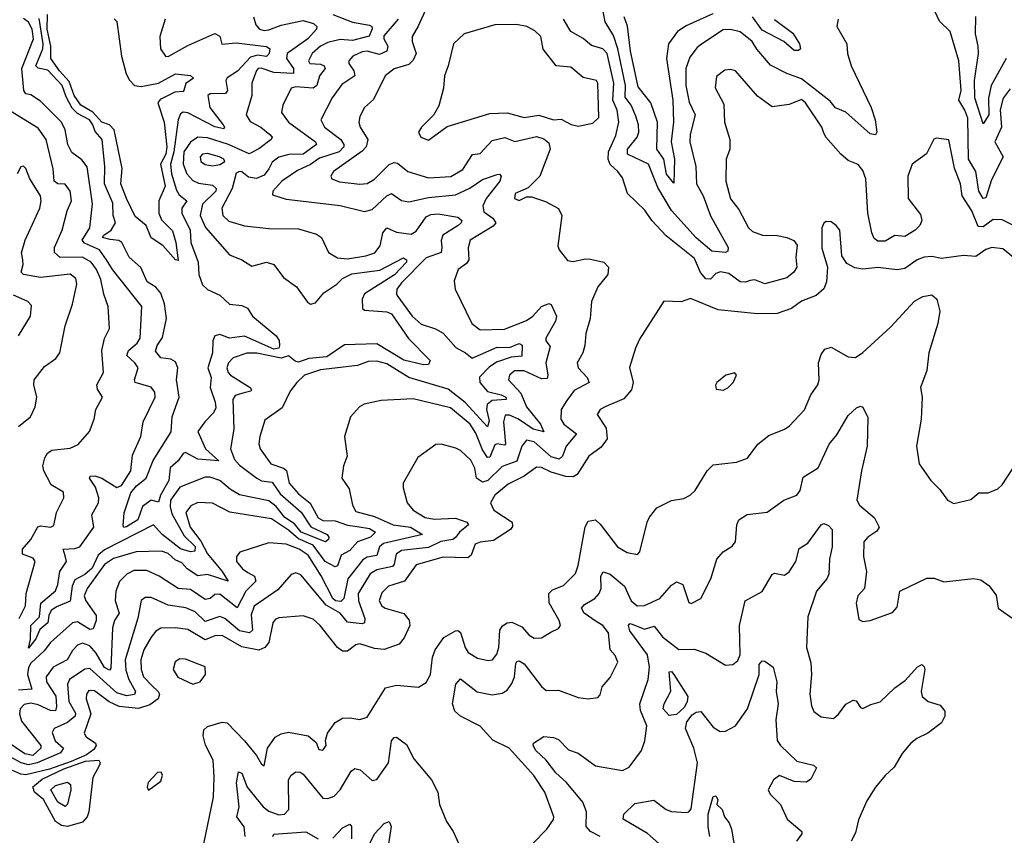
# Model space of a CAD drawing. Extents: x 1552294 to 1694791, y 811929 to 917222.
# Tile 607 of 643: x 1666570 to 1670581, y 900769 to 904093. Entities that reach past the tile are written whole.
import ezdxf

# ---------------------------------------------------------------- set-up
doc = ezdxf.new("R2010")
doc.units = 0

msp = doc.modelspace()

# ---------------------------------------------------------------- linework, layer by layer
at = {"layer": '0CON10XD'}
for points in [[(1669903.8, 904095), (1669898.8, 904065), (1669939.4, 903995), (1669941.8, 903955), (1669957.1, 903905), (1670038.6, 903735), (1670055.3, 903684.7), (1670061.2, 903635), (1670055.9, 903624.1), (1670035, 903628), (1669935.9, 903715.9), (1669893.6, 903733.6), (1669871.5, 903761.5), (1669755, 903852), (1669694.5, 903874.5), (1669628.5, 903908.5), (1669573, 903973), (1669554.2, 904004.2), (1669505, 904043.9), (1669465, 904053.9), (1669435, 904052.5), (1669346.7, 903993.3), (1669329.5, 903980.5), (1669300.1, 903939.9), (1669283.8, 903895), (1669282.9, 903825), (1669297, 903757), (1669320.8, 903705), (1669301.4, 903625), (1669300, 903595), (1669324.8, 903494.8), (1669326.8, 903425), (1669353.9, 903375), (1669384, 903294), (1669455.6, 903165), (1669455, 903150), (1669445.3, 903144.7), (1669390, 903150), (1669325, 903204.4), (1669225, 903315.3), (1669168.9, 903408.9), (1669131.1, 903505), (1669045.3, 903545), (1669045.7, 903565), (1669084.8, 903615), (1669091.9, 903635), (1669090.7, 903665), (1669080.2, 903700.2), (1669060.9, 903745), (1669036.9, 903776.9), (1669037, 903825), (1669006.1, 903975), (1668988.9, 904028.9), (1668954.6, 904084.6), (1668941.2, 904155)], [(1668228.1, 904145), (1668192.9, 904067.1), (1668168.6, 904025), (1668168.6, 904005), (1668185.3, 903955.3), (1668172, 903928), (1668155, 903910.3), (1668095, 903892.7), (1668058.5, 903865), (1668011.7, 903768.3), (1667975, 903735.8), (1667955, 903698.8), (1667951.5, 903675), (1667956.5, 903655), (1667987.6, 903605), (1667981.3, 903575), (1667965, 903557.2), (1667847.5, 903475), (1667837.8, 903455), (1667841.4, 903445), (1667872.9, 903432.9), (1667955, 903423.2), (1667985, 903425.3), (1668015, 903443.3), (1668075, 903503.5), (1668095, 903511.9), (1668108.5, 903508.5), (1668151.4, 903475), (1668235, 903449.3), (1668326, 903454), (1668375, 903482.5), (1668415, 903544.5), (1668445, 903547.8), (1668495, 903600.4), (1668546.2, 903613.8), (1668586.8, 903596.8), (1668675, 903617.1), (1668705, 903607.1), (1668725, 903590.9), (1668730.5, 903565), (1668689.2, 903455), (1668641.8, 903408.2), (1668588.6, 903385), (1668585.8, 903365), (1668605, 903355.8), (1668635, 903372), (1668655, 903371.4), (1668711.7, 903351.7), (1668765, 903323.3), (1668778, 903295), (1668761.7, 903171.7), (1668767.5, 903155), (1668802, 903112), (1668825, 903107.5), (1668875, 903118.5), (1668895, 903117.1), (1668950, 903105), (1668968.6, 903085), (1668965.7, 903055), (1668925, 903004), (1668898.6, 902945), (1668893.3, 902875), (1668875.5, 902815), (1668871.5, 902765), (1668863.3, 902735), (1668840.6, 902695), (1668844.4, 902675), (1668881.8, 902635), (1668890, 902615), (1668827.9, 902582.1), (1668798.1, 902541.9), (1668775.2, 902505), (1668774.7, 902465), (1668785.8, 902445), (1668837.8, 902405), (1668795.8, 902355), (1668780.8, 902315), (1668767.1, 902302.9), (1668735, 902311.5), (1668665, 902372.6), (1668635, 902379.3), (1668615.8, 902355), (1668595, 902294.3), (1668535, 902272.4), (1668476.8, 902215), (1668455, 902209), (1668430.6, 902225), (1668424.3, 902265), (1668407.7, 902297.7), (1668365, 902338.2), (1668347, 902347), (1668287.2, 902362.8), (1668265, 902362.1), (1668191.5, 902308.5), (1668131.9, 902205), (1668131.5, 902185), (1668148.5, 902125), (1668172.2, 902095), (1668221.4, 902065), (1668257.8, 902057.8), (1668345, 902062.2), (1668391.9, 902045), (1668398.5, 902035), (1668361.7, 902005), (1668345, 901982.5), (1668334.8, 901975.2), (1668285, 901967.2), (1668235, 901941.8), (1668125, 901930), (1668103.4, 901915), (1668095.9, 901875), (1668087.8, 901865), (1668025, 901850.7), (1667996.9, 901835), (1667948, 901755), (1667950.4, 901725), (1667976.4, 901653.6), (1667974.6, 901635.4), (1667965, 901630.9), (1667905, 901637.9), (1667875.1, 901675.1), (1667817.8, 901707.8), (1667715, 901831.2), (1667695, 901839.2), (1667675, 901832.5), (1667620.8, 901769.2), (1667525, 901703.1), (1667512.2, 901667.8), (1667517.5, 901605), (1667505.9, 901594.1), (1667465, 901602.4), (1667405, 901652.7), (1667385, 901661.1), (1667325, 901640.5), (1667285, 901680.7), (1667246.5, 901696.5), (1667175, 901707.6), (1667105, 901738.8), (1667081.3, 901738.7), (1667065, 901725.8), (1667050.7, 901655), (1666999.1, 901485), (1667002, 901442), (1667014.1, 901405), (1667042.1, 901355), (1667037.3, 901342.7), (1667005, 901337.8), (1666965, 901350.7), (1666855, 901449.2), (1666835, 901446.9), (1666772.1, 901405), (1666764, 901385), (1666769.7, 901315), (1666796.9, 901266.9), (1666795.9, 901255), (1666765, 901229.8), (1666710, 901205), (1666701.7, 901188.2), (1666713.9, 901155), (1666748.8, 901125), (1666735.6, 901105), (1666640.7, 901065), (1666605, 901057.1), (1666575.2, 901065.2), (1666485, 901113.5)], [(1667845.3, 904115), (1667925, 904083.6), (1667995, 904070.7), (1668004.6, 904065), (1668005.6, 904055.6), (1667993.2, 904026.8), (1667925, 904009.1), (1667875, 904012.1), (1667825, 904000.3), (1667794.7, 903985), (1667761.8, 903955), (1667746.7, 903925), (1667752, 903915), (1667795, 903911.5), (1667810.4, 903905), (1667814.7, 903895), (1667790.4, 903865), (1667780.8, 903825), (1667765, 903814.5), (1667695, 903820), (1667675.2, 903814.8), (1667641.1, 903745), (1667636.8, 903715), (1667664.7, 903675), (1667774.5, 903595), (1667778.9, 903585), (1667725, 903545.9), (1667665.7, 903544.3), (1667625, 903532.4), (1667597.9, 903512.1), (1667585.2, 903485), (1667565, 903459.3), (1667535, 903446.3), (1667501.7, 903451.7), (1667475, 903473.3), (1667464.7, 903475.3), (1667452.2, 903467.8), (1667434.8, 903405), (1667392.9, 903325), (1667397.1, 903295), (1667422.3, 903272.3), (1667485, 903253.8), (1667585, 903242.3), (1667705, 903241.2), (1667778.9, 903218.9), (1667798.9, 903205), (1667828, 903145), (1667865, 903123.3), (1667905, 903118.8), (1667979.7, 903130.3), (1668016.9, 903143.1), (1668038.1, 903171.9), (1668049.7, 903225), (1668065, 903244.6), (1668105, 903227.3), (1668165, 903218.6), (1668185, 903231.6), (1668225, 903289.2), (1668245, 903299.7), (1668275, 903301.6), (1668355, 903288.4), (1668370.8, 903275), (1668368.8, 903265), (1668356.4, 903255), (1668293.3, 903215), (1668286.5, 903193.5), (1668289, 903165), (1668287.2, 903145), (1668225, 903122.3), (1668125, 903021.1), (1668106.7, 902995), (1668104.6, 902975), (1668109.6, 902965), (1668167.9, 902885), (1668205, 902851.8), (1668263.1, 902833.1), (1668295, 902815.4), (1668346.7, 902756.7), (1668386.2, 902736.2), (1668413.3, 902713.3), (1668515, 902758.7), (1668565, 902757.1), (1668605, 902773.2), (1668616.4, 902766.4), (1668615, 902721.5), (1668572.2, 902717.8), (1668512.2, 902697.8), (1668482.4, 902677.6), (1668443.3, 902636.7), (1668444.9, 902614.9), (1668475, 902578.4), (1668531.8, 902565), (1668550.4, 902555), (1668551.2, 902545), (1668495, 902541.2), (1668474.5, 902525.5), (1668471.7, 902505), (1668481.7, 902458.3), (1668475.3, 902434.7), (1668385, 902533.9), (1668315, 902588.1), (1668154.6, 902634.6), (1668065, 902691.4), (1668025, 902701.8), (1667989.6, 902700.4), (1667946.2, 902683.8), (1667795, 902666.1), (1667730.6, 902645), (1667698.5, 902615), (1667671.1, 902578.9), (1667638.5, 902511.5), (1667568.9, 902461.1), (1667548.5, 902395), (1667544.5, 902365), (1667549.6, 902345), (1667592.9, 902282.9), (1667645, 902265.7), (1667656.3, 902256.3), (1667667.4, 902205), (1667705, 902160.7), (1667752.5, 902122.5), (1667785, 902063.4), (1667805, 902052.1), (1667855, 902051.1), (1667905, 902033), (1667945, 902028), (1667995, 902019.8), (1668018.7, 902005), (1667998.4, 901985), (1667945.4, 901965), (1667915, 901929.5), (1667879, 901911), (1667865, 901867.8), (1667855, 901863.9), (1667813.7, 901885), (1667765, 901951.8), (1667705, 901978), (1667665, 902012.8), (1667595, 902059.8), (1667425.8, 902085.8), (1667355, 902122.4), (1667295, 902125.3), (1667267.3, 902112.7), (1667247.1, 902085), (1667264.5, 902025), (1667308.1, 901968.1), (1667335, 901916.8), (1667394.3, 901845), (1667419.2, 901805), (1667335, 901831.7), (1667295, 901827.2), (1667252.4, 901855), (1667230.4, 901880.4), (1667202.7, 901892.7), (1667175, 901917.6), (1667147.7, 901927.7), (1667044.8, 901924.8), (1666952.4, 901897.6), (1666915, 901873.6), (1666844.2, 901775), (1666832.4, 901745), (1666838.7, 901725), (1666881, 901665), (1666881.3, 901645), (1666869.6, 901610.4), (1666855, 901607.5), (1666805, 901640), (1666784.2, 901635), (1666695, 901555.6), (1666669.1, 901520.9), (1666615, 901470.5), (1666605, 901453.5), (1666601.8, 901425), (1666619.3, 901365), (1666565, 901360.8)], [(1666955, 904097.3), (1666965.4, 904085.4), (1666984, 903944), (1667003.2, 903873.2), (1667016.4, 903846.4), (1667037.5, 903825), (1667065, 903820.6), (1667135, 903834.8), (1667205, 903872.2), (1667265.6, 903865.6), (1667277.5, 903855), (1667247.1, 903832.9), (1667238.2, 903805), (1667235, 903800), (1667201.5, 903798.5), (1667141.6, 903768.4), (1667132.6, 903755), (1667158.8, 903675), (1667169.6, 903575), (1667165, 903545.8), (1667142.8, 903505), (1667162.6, 903415), (1667136.2, 903355), (1667136, 903305), (1667147, 903277), (1667192.6, 903232.6), (1667206.3, 903185), (1667215, 903112.5), (1667205, 903114.4), (1667152.8, 903172.8), (1667104.8, 903204.8), (1667085.4, 903255), (1667040.7, 903290.7), (1667004.4, 903364.4), (1666982.3, 903425), (1666987, 903487), (1666955.1, 903645), (1666935.7, 903665), (1666905, 903675.9), (1666867, 903717), (1666819.3, 903745), (1666792.2, 903785), (1666771.3, 903841.3), (1666731.5, 903885), (1666697, 903935), (1666697.2, 903985), (1666681.8, 904055), (1666683.4, 904115)], [(1669392.8, 904117.2), (1669285, 904068.8), (1669249.7, 904045), (1669212.8, 903995), (1669204.5, 903935), (1669230, 903765), (1669233.7, 903675), (1669223.6, 903595), (1669237.8, 903525), (1669235, 903427.5), (1669205, 903463.1), (1669194.2, 903525), (1669164.7, 903565), (1669168.3, 903675), (1669140.9, 903755), (1669089.8, 903819.8), (1669057.8, 903965), (1669046.3, 904066.3), (1669031.6, 904105)], [(1670605, 903811.2), (1670576.1, 903773.9), (1670564.6, 903725.4), (1670569.5, 903655), (1670541.6, 903595), (1670575.9, 903535), (1670529.1, 903440.9), (1670505, 903366.7), (1670495, 903364.5), (1670476.8, 903395), (1670464.9, 903475), (1670435.4, 903525), (1670432, 903692), (1670420.7, 903725), (1670395.7, 903765), (1670405.2, 903805), (1670395, 903926.2), (1670360.6, 904045), (1670317, 904087), (1670297.9, 904127.9)], [(1670474.3, 903985.7), (1670463.5, 904035), (1670465, 904106.2)], [(1668111.4, 904095), (1668053, 904027), (1668052.9, 904015), (1668069, 903985), (1668065.7, 903965), (1668035, 903951.3), (1667985, 903964.8), (1667965, 903962.5), (1667926.9, 903945), (1667910, 903925), (1667910.4, 903915), (1667931.2, 903885), (1667934.7, 903865), (1667881.4, 903828.6), (1667843.2, 903775), (1667796.8, 903685), (1667812, 903655), (1667878.4, 903605), (1667890.5, 903585), (1667890, 903575), (1667870.9, 903555), (1667791.7, 903528.3), (1667755, 903503.4), (1667701.4, 903478.6), (1667638.2, 903435), (1667600.6, 903395), (1667599.4, 903379.4), (1667655, 903361.6), (1667875, 903336.1), (1667975, 903312.1), (1668005, 903319.2), (1668065, 903375.3), (1668085, 903385.4), (1668125, 903356.1), (1668155, 903350.9), (1668235, 903369.2), (1668345, 903380), (1668403.6, 903406.4), (1668455, 903441.9), (1668515, 903462.7), (1668525, 903464.2), (1668530.5, 903455), (1668525.7, 903435), (1668470.2, 903365), (1668455.8, 903335), (1668460.4, 903310.4), (1668497.8, 903285), (1668508.9, 903265), (1668498.4, 903251.6), (1668405.5, 903195), (1668396.1, 903163.9), (1668399.7, 903115), (1668389.7, 903100.3), (1668355.6, 903075), (1668340.3, 903029.7), (1668344.4, 902995), (1668411.1, 902855), (1668445, 902828.9), (1668545, 902832.4), (1668635, 902866.8), (1668660.3, 902885), (1668695, 902923.8), (1668725, 902936.4), (1668735, 902932.9), (1668756.3, 902885), (1668752.4, 902865), (1668712.9, 902795), (1668713.6, 902785), (1668731.1, 902761.1), (1668713.4, 902695), (1668721.9, 902645), (1668719, 902631), (1668695, 902629.1), (1668625, 902662.2), (1668585, 902662.2), (1668565.4, 902645), (1668560.8, 902625), (1668611, 902571), (1668635, 902516), (1668691.7, 902445), (1668705, 902414), (1668661.6, 902425), (1668601.3, 902465), (1668565, 902481.9), (1668547.9, 902482.1), (1668540.2, 902455), (1668549.2, 902365), (1668545, 902359.7), (1668515, 902364.5), (1668505, 902360.2), (1668485, 902310.4), (1668475, 902308.7), (1668455, 902340.5), (1668428.2, 902408.2), (1668405, 902444.3), (1668325, 902511.8), (1668172.5, 902547.5), (1668041.7, 902541.7), (1667973.6, 902526.4), (1667954, 902515), (1667918, 902475), (1667892.9, 902395), (1667904.3, 902315), (1667889.4, 902275), (1667882.2, 902225), (1667911.7, 902181.7), (1667925.6, 902115), (1667939.2, 902089.2), (1668015, 902068.8), (1668091.5, 902035), (1668162.1, 902025), (1668210, 901995), (1668051.8, 901958.2), (1668036, 901945), (1668025, 901909.7), (1667985, 901902.4), (1667967.7, 901892.3), (1667906.9, 901815), (1667890.1, 901735), (1667878, 901722), (1667856.6, 901725), (1667844.9, 901735), (1667797.3, 901827.3), (1667745, 901911), (1667707.8, 901935), (1667655, 901956), (1667585, 901961.3), (1667466.9, 901923.1), (1667453.3, 901905), (1667453.1, 901885), (1667477.5, 901855), (1667499.3, 901840.7), (1667526.2, 901825), (1667531.1, 901805), (1667491.6, 901765), (1667455, 901695.9), (1667385, 901751.5), (1667365, 901750.3), (1667345, 901733.9), (1667325, 901730.8), (1667265, 901771.6), (1667215, 901775.9), (1667138.5, 901825), (1667088.2, 901848.2), (1667035, 901848), (1667006.2, 901833.8), (1666976.6, 901803.4), (1666961.1, 901765), (1666958.1, 901725), (1666975.2, 901675), (1666956.5, 901645), (1666947.7, 901615), (1666940.9, 901449.1), (1666935, 901442.6), (1666915, 901453), (1666881.8, 901511.8), (1666855, 901541.3), (1666825, 901552.6), (1666805, 901544.1), (1666785, 901523.2), (1666762.8, 901485), (1666706.3, 901455), (1666677.4, 901415), (1666679.4, 901395), (1666716.5, 901336.5), (1666720, 901295), (1666715, 901276.7), (1666695, 901277.6), (1666645, 901301), (1666615, 901307.8), (1666588, 901302), (1666571.9, 901285), (1666569.2, 901265), (1666576.5, 901235), (1666656.3, 901135), (1666655.2, 901125), (1666623.3, 901095), (1666590.8, 901100.8), (1666475, 901178.3)], [(1667522, 904105), (1667532.2, 904072.2), (1667547.1, 904055), (1667565, 904049.7), (1667585, 904052.3), (1667635, 904071.2), (1667725, 904090.3), (1667767.2, 904077.2), (1667780, 904065), (1667778.6, 904055), (1667743.3, 904015), (1667658.8, 903955), (1667656.9, 903935), (1667684.5, 903895), (1667685.8, 903874.2), (1667605, 903878.6), (1667554, 903896), (1667541.4, 903895), (1667533.9, 903886.1), (1667515.4, 903835), (1667515.8, 903785), (1667492.1, 903705), (1667508.6, 903678.6), (1667552.7, 903655), (1667588.6, 903625), (1667598.1, 903615), (1667594.2, 903605), (1667543.3, 903566.7), (1667505, 903547.2), (1667420.7, 903585), (1667335, 903612.3), (1667295, 903614.8), (1667265, 903594.3), (1667239, 903555), (1667235.4, 903505), (1667250.5, 903465), (1667275, 903437.4), (1667297.5, 903427.5), (1667355, 903418.5), (1667369.7, 903405), (1667368.7, 903395), (1667315, 903341.6), (1667305.6, 903295), (1667326.3, 903246.3), (1667425, 903135.4), (1667475, 903114.5), (1667515, 903088.9), (1667575, 903104.5), (1667605, 903095.5), (1667645, 903043.3), (1667697.5, 903005), (1667741.7, 902941.7), (1667754.4, 902934.4), (1667775, 902939.1), (1667809.2, 902980.8), (1667861.5, 903015), (1667885, 903038.3), (1667922.5, 903057.5), (1668037, 903073), (1668133.2, 903123.2), (1668145.2, 903115.2), (1668145.5, 903105), (1668096.9, 903053.1), (1667974.6, 902975.4), (1667965.2, 902955), (1667965.8, 902915.8), (1667975, 902909.3), (1668065, 902903.4), (1668085, 902893.9), (1668153.7, 902793.7), (1668241.4, 902705), (1668235, 902688.6), (1668215, 902686.4), (1668135, 902706.2), (1668025, 902772.4), (1667892.4, 902767.6), (1667820.5, 902719.5), (1667747.5, 902712.4), (1667705, 902697.9), (1667691.6, 902701.6), (1667665, 902724), (1667635, 902713.5), (1667535.8, 902734.2), (1667495, 902733.7), (1667438.8, 902715), (1667420.8, 902695), (1667414.2, 902675), (1667419.4, 902655), (1667428.7, 902645), (1667508.8, 902595), (1667514.6, 902585), (1667511.1, 902578.9), (1667478.6, 902571.4), (1667447.9, 902562.1), (1667437.6, 902545), (1667441.9, 902425), (1667428.7, 902345), (1667445, 902300.9), (1667465, 902277.6), (1667535.2, 902225), (1667555, 902214.5), (1667598, 902208), (1667631, 902161), (1667716.6, 902086.6), (1667756, 902026), (1667822.5, 901995), (1667829.2, 901985), (1667827.2, 901975), (1667815, 901965.9), (1667716.7, 902005), (1667688.7, 902038.7), (1667649.9, 902065), (1667615, 902109.6), (1667585, 902132.3), (1667465, 902156.9), (1667428, 902178), (1667385, 902215.2), (1667345, 902229.5), (1667325, 902228.6), (1667222.4, 902187.6), (1667184.6, 902135), (1667182.4, 902107.6), (1667190.1, 902080.1), (1667239.6, 901989.6), (1667285, 901946.4), (1667283.1, 901926.9), (1667265.8, 901924.2), (1667225, 901936.2), (1667150.2, 901995), (1667115, 902035.3), (1666915, 901932.5), (1666888.9, 901911.1), (1666865, 901858.6), (1666835, 901832.4), (1666795, 901810.9), (1666784.1, 901785), (1666776, 901724), (1666719.5, 901700.5), (1666698.1, 901685), (1666687.9, 901665), (1666684.5, 901635), (1666651.2, 901608.8), (1666635, 901570.5), (1666605, 901532.5), (1666613.2, 901566.8), (1666615.2, 901625), (1666650.1, 901659.9), (1666656.2, 901715), (1666715, 901765.3), (1666725, 901791.9), (1666732.6, 901845), (1666760.8, 901885), (1666755, 901908.8), (1666747.5, 901935), (1666795, 901937.8), (1666815, 901944.8), (1666872.3, 902025), (1666864.1, 902075), (1666890.8, 902125), (1666892.4, 902145), (1666878.1, 902188.1), (1666853.8, 902225), (1666856.8, 902233.2), (1666875.4, 902234.6), (1666905, 902224.8), (1666965, 902187.4), (1666985, 902195.4), (1667022.5, 902255), (1667028.9, 902318.9), (1667063.5, 902395), (1667072.2, 902455), (1667121.2, 902555), (1667120, 902575), (1667105, 902596.2), (1667040.4, 902615), (1667037.1, 902625), (1667051.7, 902675), (1667039.3, 902695), (1667006.8, 902725), (1667013.2, 902745), (1667048.4, 902775), (1667060.7, 902795), (1667067.6, 902925), (1666947.6, 903075), (1666923.8, 903115), (1666895.5, 903155.5), (1666833.2, 903183.2), (1666824.8, 903195), (1666855.7, 903245), (1666866.7, 903343.3), (1666845, 903493.5), (1666822.5, 903522.5), (1666782, 903552), (1666765.3, 903585), (1666755.4, 903645), (1666739.6, 903675), (1666655, 903761.8), (1666615, 903786.4), (1666595, 903790.6), (1666587, 903805), (1666578.7, 903895), (1666625.5, 904015), (1666620.7, 904055), (1666605, 904082.6), (1666585, 904098.8)], [(1667142.7, 902155), (1667135, 902126.7), (1667105, 902134.6), (1667070, 902110), (1667050.7, 902055), (1667005, 902026.2), (1666994.3, 902024.3), (1666991.2, 902031.2), (1666995.9, 902084.1), (1667022.3, 902165), (1667045, 902193), (1667085.6, 902224.4), (1667113.2, 902296.8), (1667186.5, 902413.5), (1667191.3, 902475), (1667218.8, 902555), (1667209, 902625), (1667214.4, 902675), (1667205, 902698.4), (1667185, 902709.8), (1667145, 902715.3), (1667122.9, 902742.9), (1667129.3, 902765), (1667151.3, 902798.7), (1667167.2, 902875), (1667159.7, 902935), (1667145, 902978.8), (1667125, 903003.5), (1667088.4, 903025), (1667063, 903083), (1667015.9, 903125), (1666985.7, 903185.7), (1666973.9, 903193.9), (1666937.8, 903197.8), (1666907.7, 903205), (1666912, 903215), (1666942.1, 903235), (1666959.7, 903265), (1666950.4, 903295), (1666949.6, 903345), (1666914.8, 903425), (1666916.3, 903495), (1666905.8, 903605), (1666877, 903637), (1666868, 903665), (1666853.8, 903685), (1666805, 903711), (1666783.2, 903733.2), (1666758.4, 903778.4), (1666742.6, 903825), (1666685, 903888), (1666645, 903896.4), (1666635.2, 903905), (1666663.9, 903975), (1666665.4, 903995), (1666648.5, 904098.5)], [(1667162.9, 904095), (1667141.1, 904025), (1667143.1, 903975), (1667164, 903945), (1667175, 903943.8), (1667255, 903987.6), (1667365, 904036.7), (1667385, 904026.2), (1667393.8, 903993.8), (1667451.3, 903998.7), (1667575, 903984), (1667589.4, 903975), (1667585.6, 903955), (1667575, 903943.7), (1667539.1, 903949.1), (1667509.4, 903940.6), (1667457, 903883), (1667414.3, 903855.7), (1667410, 903845), (1667416.9, 903805), (1667408.1, 903791.9), (1667345, 903791.2), (1667336.7, 903785), (1667344.8, 903735), (1667398.6, 903665), (1667404.5, 903655), (1667400.9, 903649.1), (1667365, 903656), (1667255, 903714.3), (1667235, 903716.5), (1667225, 903710), (1667215.3, 903685), (1667198, 903555), (1667184.3, 903505), (1667188.5, 903465), (1667208.3, 903398.3), (1667219.8, 903379.8), (1667251.2, 903355), (1667230.2, 903325), (1667230.2, 903305), (1667264, 903236), (1667267, 903185), (1667296.7, 903105), (1667300, 903055), (1667315, 903012.9), (1667335, 902993.1), (1667385, 902970), (1667425, 902934.6), (1667475, 902928.1), (1667498, 902918), (1667518.5, 902885), (1667615.2, 902805), (1667626.3, 902786.3), (1667628.5, 902765), (1667624.8, 902755), (1667605, 902750), (1667485, 902802.9), (1667425, 902794.9), (1667385, 902811), (1667365.2, 902804.8), (1667356.7, 902785), (1667355.3, 902735), (1667336.7, 902675), (1667349.8, 902635), (1667345.2, 902595), (1667366.6, 902535), (1667368.3, 902511.7), (1667359.5, 902490.5), (1667323.5, 902455), (1667295.8, 902415), (1667327.3, 902345), (1667381.4, 902295), (1667295, 902302.4), (1667245, 902329.7), (1667235, 902325.3), (1667215.8, 902295), (1667182.5, 902267.5), (1667177, 902215), (1667142.7, 902155)], [(1668235, 903602.9), (1668311.4, 903658.6), (1668485, 903711.4), (1668555, 903713.1), (1668625, 903695.3), (1668685, 903704.8), (1668744.2, 903685.8), (1668775, 903688.2), (1668815.7, 903665.7), (1668845, 903658.8), (1668905, 903672.1), (1668929.5, 903695), (1668924.7, 903834.7), (1668919.5, 903845), (1668865, 903857.7), (1668815, 903899.6), (1668755, 903905.8), (1668702.7, 903972.7), (1668693.2, 904025), (1668668.3, 904048.3), (1668635.5, 904065.5), (1668593.3, 904073.3), (1668505, 904073), (1668380, 904035), (1668337.5, 903995), (1668314.6, 903905), (1668300.9, 903865), (1668296.4, 903813.6), (1668277.6, 903742.4), (1668255.5, 903704.5), (1668206, 903655), (1668194.2, 903635), (1668204, 903615), (1668235, 903602.9)], [(1670615, 903256.2), (1670572.2, 903277.8), (1670535, 903278.4), (1670495, 903249.1), (1670475, 903250), (1670448.7, 903315), (1670409, 903375), (1670402.2, 903425), (1670378.1, 903488.1), (1670355, 903603.3), (1670305, 903610), (1670294.2, 903605.8), (1670263.6, 903546.4), (1670205.6, 903505), (1670188.2, 903455), (1670189.2, 903365), (1670239.2, 903299.2), (1670244.4, 903275), (1670236.5, 903255), (1670218.1, 903235), (1670175, 903209.4), (1670135, 903214.1), (1670095, 903190.4), (1670065, 903191.1), (1670051.3, 903201.3), (1670041.3, 903225), (1670025.3, 903305), (1670016.2, 903445), (1670005, 903478.9), (1669985, 903502.5), (1669945, 903520), (1669914.4, 903545), (1669854.2, 903615), (1669844.2, 903635), (1669837.1, 903655), (1669771.1, 903755), (1669755, 903768), (1669705, 903747.1), (1669635, 903737.8), (1669575, 903781.9), (1669485.3, 903885.3), (1669465, 903890.4), (1669442.7, 903887.3), (1669407.8, 903862.2), (1669402.5, 903815), (1669438.6, 903748.6), (1669440.4, 903675), (1669462.2, 903605), (1669462.9, 903565), (1669447.5, 903525), (1669446.9, 903435), (1669465, 903363.8), (1669499.7, 903319.7), (1669538.6, 903245), (1669555, 903230), (1669595.7, 903215.7), (1669655, 903214.3), (1669695, 903206.2), (1669722.9, 903192.9), (1669737.3, 903175), (1669730.9, 903125), (1669736.1, 903085), (1669723.5, 903065), (1669695, 903041.8), (1669605, 903016.2), (1669565, 903033.2), (1669545, 903030.7), (1669525, 903023.5), (1669505, 903025.2), (1669458.8, 903058.8), (1669425, 903065.2), (1669405, 903058.6), (1669384, 903036), (1669365, 903037), (1669343.3, 903063.3), (1669319.4, 903119.4), (1669202.7, 903212.7), (1669144.4, 903274.4), (1669116.6, 903316.6), (1669045.6, 903385), (1669025, 903448.6), (1669006.5, 903475), (1668975, 903503.6), (1668967, 903525), (1668968.5, 903555), (1668998.7, 903621.3), (1669010, 903675), (1669003.1, 903725), (1668986.1, 903765), (1668990.2, 903835), (1668962.3, 903955), (1668945, 903974.8), (1668898.7, 903988.7), (1668865, 904016.2), (1668815, 904044.5), (1668784.8, 904094.8)], [(1669645, 904093.4), (1669719, 904039), (1669746, 903995), (1669750, 903975), (1669742.8, 903967.2), (1669725, 903967.7), (1669682.2, 904005), (1669595, 904050.1), (1669555, 904104.3)], [(1670588.4, 903935), (1670527.6, 903825), (1670516.6, 903773.4), (1670517.3, 903705), (1670495, 903668.8), (1670460.5, 903775), (1670458.9, 903845), (1670476.3, 903955), (1670474.3, 903985.7)], [(1666567.7, 901652.3), (1666593.8, 901705), (1666596.2, 901755), (1666633.3, 901885), (1666625, 901899.1), (1666581.8, 901915), (1666580.7, 901935), (1666615.1, 901974.9), (1666643.7, 902026.3), (1666655, 902030.3), (1666695, 902025.4), (1666708.3, 902031.7), (1666719.2, 902085), (1666749.2, 902145), (1666748.4, 902168.4), (1666697.7, 902197.7), (1666668.2, 902255), (1666663.9, 902275), (1666672.1, 902307.9), (1666683.3, 902326.8), (1666701.2, 902338.8), (1666775, 902346.5), (1666807.6, 902362.4), (1666854.2, 902415), (1666873.1, 902465), (1666879.5, 902505), (1666906.7, 902555), (1666887.1, 902587.1), (1666883.8, 902605), (1666911.1, 902655), (1666903.7, 902745), (1666915, 902794.2), (1666935.6, 902835), (1666930.8, 902925), (1666912.8, 902975), (1666900.6, 903035), (1666883.1, 903075), (1666860.7, 903105), (1666825, 903125.6), (1666735, 903124.3), (1666711.4, 903145), (1666711.9, 903165), (1666742.9, 903235), (1666762.9, 903315), (1666780.3, 903355), (1666775.8, 903395), (1666755, 903422.6), (1666725, 903424.5), (1666710.5, 903435), (1666706.3, 903485), (1666677, 903605), (1666645, 903651.6), (1666515, 903731.9)], [(1667355, 903498.2), (1667385, 903503.1), (1667405.6, 903515), (1667401.9, 903525), (1667384.3, 903535), (1667335, 903548), (1667315, 903545.2), (1667304.7, 903535), (1667307.1, 903515), (1667325, 903502.9), (1667355, 903498.2)], [(1666564.5, 902435), (1666613.3, 902475), (1666632.5, 902515), (1666638.9, 902555), (1666626.7, 902605), (1666628.6, 902625), (1666670.2, 902679.8), (1666717.4, 902712.6), (1666733.1, 902735), (1666754.6, 902845), (1666785, 902933.8), (1666802.2, 903015), (1666798.9, 903038.9), (1666775, 903055.7), (1666655, 903042.8), (1666585.8, 903055), (1666576.2, 903065), (1666584.1, 903095), (1666582.2, 903115), (1666576.7, 903143.3), (1666591.8, 903195), (1666651.1, 903325), (1666657.2, 903355), (1666654, 903375), (1666610.8, 903445), (1666595, 903486.2), (1666585, 903496), (1666575, 903493.3), (1666560, 903465)], [(1670625, 903118.5), (1670575, 903160), (1670530, 903165), (1670505, 903157.1), (1670465, 903128.2), (1670415, 903132.5), (1670325, 903119.4), (1670285, 903127.8), (1670255, 903125.7), (1670225.2, 903114.8), (1670175, 903079.6), (1670145, 903073.9), (1670065, 903083.1), (1670005, 903076.8), (1669972.1, 903082.1), (1669939.2, 903099.3), (1669918.9, 903131.1), (1669911.4, 903235), (1669896, 903255), (1669875, 903269.2), (1669855, 903271.2), (1669845, 903263.8), (1669837.1, 903245), (1669837.5, 903162.5), (1669861.1, 903085), (1669856.2, 903025), (1669845, 902995.8), (1669815, 902968.9), (1669755, 902946.7), (1669713.4, 902916.6), (1669655, 902896.2), (1669575, 902894.7), (1669415, 902910.9), (1669302.5, 902957.5), (1669265, 902943.1), (1669193.2, 902946.8), (1669095, 902792), (1669077.8, 902755), (1669054.4, 902675.6), (1669069.1, 902615), (1669062.1, 902585), (1669031.2, 902548.8), (1668957.5, 902517.5), (1668934.2, 902505), (1668922, 902485), (1668959.1, 902429.1), (1668962.5, 902385), (1668938.6, 902351.4), (1668888.5, 902315), (1668840.2, 902239.8), (1668825, 902230.9), (1668795, 902231.9), (1668735, 902249.5), (1668695, 902268.6), (1668675, 902270.2), (1668625, 902233.6), (1668559.2, 902200.8), (1668505, 902155.3), (1668487.1, 902125), (1668501.5, 902095), (1668575.4, 902045), (1668577.3, 902027.3), (1668568.9, 902015), (1668499.4, 901970.6), (1668445, 901964.3), (1668425, 901955.9), (1668408.4, 901911.6), (1668395, 901900.7), (1668295, 901902.6), (1668185, 901871.2), (1668137.1, 901805), (1668071.9, 901785), (1668045, 901757.8), (1668034.2, 901725), (1668044.4, 901704.4), (1668058.8, 901695), (1668134, 901674), (1668156.1, 901646.1), (1668158.8, 901625), (1668135.6, 901574.4), (1668115, 901548.2), (1668055, 901527.2), (1668015, 901530.6), (1667955, 901549.7), (1667938.9, 901545), (1667905, 901520), (1667885, 901519.7), (1667863.8, 901535), (1667794.4, 901625), (1667765, 901650), (1667725, 901664.4), (1667625, 901655.4), (1667610.9, 901649.1), (1667601.5, 901635), (1667584.4, 901555), (1667568.8, 901535), (1667544.3, 901524.3), (1667475, 901537.2), (1667395, 901583.3), (1667365, 901583), (1667325, 901566.7), (1667255, 901608.6), (1667205, 901615.6), (1667145, 901612.9), (1667125, 901601.1), (1667105, 901577.5), (1667076.1, 901525), (1667063.7, 901485), (1667064.1, 901445), (1667074.7, 901415.3), (1667109.1, 901379.1), (1667134.3, 901355), (1667138.6, 901345), (1667133.8, 901326.2), (1667099.3, 901300.7), (1667054.1, 901285.9), (1666975, 901294.3), (1666933.7, 901313.7), (1666875, 901358.6), (1666850.8, 901359.2), (1666841.6, 901345), (1666840.9, 901325), (1666859.4, 901265), (1666831.8, 901185), (1666840.3, 901170.3), (1666878.7, 901145), (1666881.8, 901135), (1666871.4, 901118.6), (1666842, 901098), (1666779.4, 901070.6), (1666690.5, 901039.5), (1666595, 901016.1), (1666575, 901019.2), (1666475, 901062.5)], [(1666565, 902804.4), (1666613.6, 902885), (1666618.3, 902928.3), (1666602.5, 902945), (1666545, 902970.3)], [(1668733, 901597), (1668765, 901611.9), (1668772.2, 901625), (1668767.7, 901645), (1668726.4, 901716.4), (1668725.7, 901754.3), (1668740.7, 901769.3), (1668785, 901787.1), (1668833.3, 901836.8), (1668845, 901868.8), (1668874, 902026), (1668885, 902049.2), (1668915, 902055.6), (1668935, 902037.8), (1669005, 901945.7), (1669045, 901922.2), (1669085.9, 901914.1), (1669096.4, 901925), (1669125.7, 902045), (1669135, 902066.2), (1669165, 902104), (1669225, 902133.8), (1669275, 902142.5), (1669301.2, 902155), (1669320.8, 902175), (1669370, 902255), (1669395, 902279.2), (1669489.7, 902290.3), (1669534.2, 902305.8), (1669577, 902363), (1669620.9, 902399.1), (1669685.6, 902424.4), (1669705, 902436.2), (1669767.2, 902502.8), (1669792.9, 902565), (1669820.6, 902605), (1669827.1, 902625), (1669824, 902695), (1669835, 902729.2), (1669849.8, 902750.2), (1669875, 902758.1), (1669945, 902719.2), (1669975, 902716.2), (1670005, 902737.1), (1670118.1, 902841.9), (1670215, 902945.6), (1670248.8, 902965), (1670285, 902972.2), (1670306.4, 902955), (1670317.9, 902905), (1670310.5, 902855), (1670272.9, 902735), (1670265.7, 902664.3), (1670238.8, 902595), (1670246, 902555), (1670242.5, 902465), (1670223.1, 902355), (1670233.5, 902283.5), (1670282, 902215), (1670318.7, 902178.7), (1670350, 902135), (1670375, 902122), (1670445, 902138), (1670477.5, 902165), (1670515.5, 902164.5), (1670555, 902180.8), (1670572.5, 902197.5), (1670659.5, 902330.5)], [(1669435, 902583.3), (1669455, 902593.3), (1669475.8, 902614.2), (1669490, 902645), (1669483.6, 902653.6), (1669446.2, 902645), (1669410, 902615), (1669403.8, 902603.8), (1669407, 902587), (1669435, 902583.3)], [(1669867.1, 902362.9), (1669898.7, 902401.3), (1669945, 902480.8), (1669978.3, 902511.7), (1669995, 902518), (1670005, 902514), (1670025, 902472.5), (1670022.2, 902355), (1669998.6, 902255), (1669980.4, 902135), (1669991.5, 902115), (1670052.6, 902062.6), (1670071.1, 902025), (1670061.2, 902008.8), (1670024.3, 901985), (1670008.1, 901965), (1670006.7, 901905), (1670019.1, 901845), (1670011.9, 901775), (1669984, 901745), (1669977.5, 901715), (1669988.3, 901648.3), (1670005, 901641.2), (1670035, 901644.3), (1670125, 901677.5), (1670145, 901699.2), (1670155, 901764.2), (1670265, 901816.7), (1670295, 901817.8), (1670335, 901801.9), (1670455, 901816), (1670485, 901811.2), (1670518, 901788), (1670547.7, 901747.7), (1670556.2, 901695), (1670625, 901646.7)], [(1668658.8, 900735), (1668717.8, 900795), (1668745, 900833.3), (1668745.7, 900845), (1668708.5, 900945), (1668663.7, 901013.7), (1668564.4, 901125), (1668496.7, 901156.7), (1668445, 901214.6), (1668365.5, 901255), (1668342.1, 901275), (1668332.5, 901305), (1668346.9, 901385), (1668365, 901407.1), (1668433.6, 901353.6), (1668495, 901341.4), (1668535, 901348.5), (1668555, 901360.4), (1668575, 901388.5), (1668585.4, 901414.6), (1668590.7, 901469.3), (1668595, 901478.2), (1668605, 901481.1), (1668625, 901468.8), (1668695, 901375.6), (1668715, 901360), (1668765, 901360.8), (1668845, 901330.8), (1668885, 901325.8), (1668925, 901330.8), (1668935, 901342.5), (1668942, 901375), (1668975, 901412), (1669006, 901475), (1668995, 901502), (1668975.4, 901525.4), (1668968.7, 901595), (1668945, 901624.6), (1668918.8, 901641.2), (1668868.7, 901675), (1668857.9, 901695), (1668870.1, 901709.9), (1668912.9, 901735), (1668930.4, 901755), (1668938.7, 901775), (1668937.5, 901825), (1668946.5, 901843.5), (1668975, 901833.2), (1669033.8, 901785), (1669060.8, 901725), (1669085, 901704.2), (1669115, 901706.5), (1669177.9, 901735), (1669225, 901788.5), (1669245, 901802.5), (1669271.7, 901791.7), (1669295, 901718.8), (1669305, 901714), (1669345, 901733.8), (1669385.7, 901815), (1669409.2, 901895), (1669436, 901925), (1669472.4, 901947.6), (1669485.6, 901965), (1669491.1, 902035), (1669499.2, 902055), (1669533.8, 902076.2), (1669614.3, 902085.7), (1669683.3, 902135), (1669735, 902155.6), (1669748.9, 902175), (1669761.1, 902228.9), (1669822.7, 902267.3), (1669867.1, 902362.9)], [(1668934.4, 900765), (1668895.2, 900785.2), (1668876.9, 900805), (1668878.3, 900865), (1668863.8, 900905), (1668797.3, 900985), (1668754, 901024), (1668714.2, 901075), (1668673, 901115), (1668661.4, 901135), (1668662.4, 901145), (1668705, 901172.3), (1668745, 901168), (1668765, 901159.2), (1668805, 901117.3), (1668845, 901104.7), (1668915, 901052.4), (1669025, 901033.4), (1669053.2, 901046.8), (1669103.3, 901115), (1669116.1, 901155), (1669124.4, 901215.6), (1669098.7, 901278.7), (1669095.6, 901305), (1669130, 901405), (1669134.8, 901455), (1669127.3, 901505), (1669055, 901603.3), (1669050, 901625), (1669055, 901632), (1669065, 901630), (1669115, 901609.5), (1669155, 901621.5), (1669188.6, 901578.6), (1669255, 901526.4), (1669317.9, 901527.9), (1669365, 901511.9), (1669445, 901462.5), (1669475, 901465.7), (1669495, 901481.9), (1669504.6, 901505), (1669502.7, 901625), (1669525.7, 901724.3), (1669595, 901762.5), (1669635, 901832.2), (1669645, 901837.5), (1669685, 901829.4), (1669705, 901842.7), (1669731, 901885), (1669745, 901938.6), (1669780, 901960), (1669834.3, 902035), (1669845, 902040), (1669865, 902032), (1669879.5, 902015), (1669879, 901945), (1669868.8, 901895), (1669866.4, 901833.6), (1669857.8, 901815), (1669816.1, 901765), (1669780.7, 901659.3), (1669775.4, 901535), (1669792.6, 901472.6), (1669795.8, 901424.2), (1669789.1, 901345), (1669795, 901297.5), (1669805, 901273.3), (1669835, 901252.1), (1669885, 901245.6), (1669905, 901262.9), (1669935, 901304.2), (1669965, 901320), (1669977.3, 901317.3), (1669995, 901290), (1670005, 901286), (1670037, 901303), (1670075, 901313.1), (1670135, 901370.6), (1670178.9, 901401.1), (1670226, 901455), (1670245, 901465.7), (1670255, 901456), (1670256.4, 901445), (1670242.7, 901355), (1670245.6, 901335), (1670270, 901315), (1670319.5, 901299.5), (1670338.5, 901275), (1670338.5, 901255), (1670325, 901228.1), (1670269.4, 901185), (1670225, 901164.6), (1670199.5, 901145), (1670165, 901103.1), (1670132.5, 901047.5), (1670095, 901012.9), (1670056.2, 900965), (1670020.7, 900909.3), (1669987.4, 900832.6), (1669975, 900780), (1669956.9, 900745)], [(1667320, 900735), (1667359.1, 900925), (1667361.7, 901008.3), (1667358.3, 901075), (1667326.6, 901136.6), (1667317.8, 901175), (1667320.1, 901199.9), (1667335, 901213.1), (1667395, 901231.1), (1667415, 901228.2), (1667485, 901154.6), (1667533.8, 901095), (1667555, 901058.8), (1667565, 901052.5), (1667579.1, 901125), (1667610.1, 901169.9), (1667635, 901183.2), (1667665, 901189.7), (1667745, 901174.5), (1667777.5, 901147.5), (1667788.8, 901118.8), (1667805, 901116), (1667818.6, 901135), (1667815.9, 901155.9), (1667823.1, 901185), (1667855, 901228.6), (1667885, 901246.2), (1667915, 901248.8), (1667955, 901241.5), (1667985, 901250.6), (1668059.6, 901370.4), (1668105, 901381.9), (1668195, 901373.1), (1668225, 901391.9), (1668243.8, 901425), (1668250.9, 901495), (1668262.1, 901525), (1668297.7, 901575), (1668345, 901602.9), (1668355, 901604.4), (1668366, 901596), (1668384.1, 901535), (1668396.7, 901515), (1668435, 901491.8), (1668478.1, 901481.9), (1668495.9, 901484.1), (1668512.9, 901507.1), (1668521.2, 901535), (1668525.9, 901605), (1668536.9, 901623.1), (1668555, 901635.9), (1668575, 901637.4), (1668615, 901619.5), (1668645, 901585.5), (1668665, 901572.9), (1668695, 901574.4), (1668733, 901597)], [(1667275, 901385.8), (1667305, 901394.2), (1667326, 901425), (1667325.8, 901455.8), (1667245, 901487.8), (1667221.5, 901488.5), (1667203.6, 901476.4), (1667195.6, 901445), (1667214.1, 901414.1), (1667275, 901385.8)], [(1669219.6, 900695), (1669126.9, 900776.9), (1669028.5, 900835), (1669030.8, 900855), (1669075, 900899.3), (1669152.4, 900912.4), (1669203.3, 900875), (1669225, 900865.9), (1669285, 900861.8), (1669295.5, 900864.5), (1669305, 900877.1), (1669330.3, 901065), (1669316.2, 901125), (1669281.4, 901205), (1669287.8, 901232.2), (1669309.2, 901260.8), (1669325, 901271.4), (1669345, 901273.5), (1669395, 901209.6), (1669423.1, 901193.1), (1669445, 901193.4), (1669486.4, 901215), (1669535.2, 901284.8), (1669581.6, 901425), (1669582.7, 901465), (1669595, 901480.3), (1669605, 901479.7), (1669639.4, 901455), (1669654, 901395), (1669651.3, 901355), (1669659.6, 901305), (1669649.5, 901239.5), (1669655.8, 901155.8), (1669668.8, 901135), (1669735, 901071.5), (1669803.8, 901055), (1669816, 901045), (1669792.1, 900997.9), (1669775, 900985.8), (1669725, 900988.2), (1669665, 901013.5), (1669640.5, 900995), (1669619.2, 900955), (1669627, 900937), (1669669.2, 900895), (1669695.7, 900835.7), (1669756, 900785), (1669756, 900775), (1669734.5, 900745.5)], [(1669215, 901257), (1669191.7, 901285), (1669195.3, 901305), (1669222.8, 901357.2), (1669215, 901436.2), (1669225, 901436.4), (1669235, 901425.4), (1669291, 901335), (1669289.3, 901315), (1669278.2, 901291.8), (1669245, 901262), (1669215, 901257)], [(1667488.1, 900765), (1667483.5, 900803.5), (1667454.3, 900845), (1667464.4, 900885), (1667452.6, 900982.6), (1667461.3, 901028.7), (1667475, 901022), (1667496.4, 900965), (1667562, 900885), (1667585, 900867.3), (1667625, 900852.6), (1667648.1, 900855), (1667665.6, 900874.4), (1667664.7, 900995.3), (1667675, 901014), (1667695, 901028), (1667712.9, 901027.1), (1667725, 901019.1), (1667805, 900921.1), (1667825, 900919.5), (1667851.1, 900928.9), (1667875.4, 900955), (1667919.6, 901030.4), (1667935, 901042.2), (1667956.5, 901036.5), (1668005, 900993.3), (1668025, 900996.5), (1668072.6, 901065), (1668085, 901153.8), (1668095, 901168.6), (1668105, 901169.4), (1668145, 901139.5), (1668175, 901081.2), (1668247.5, 900995), (1668272.5, 900945), (1668280, 900895), (1668308, 900825), (1668335.8, 900785), (1668358.8, 900735)], [(1666765, 900804.7), (1666739.6, 900809.6), (1666715.4, 900825.4), (1666667.2, 900915), (1666630.3, 900945), (1666623.3, 900966.7), (1666661.9, 900998.1), (1666749.8, 901040.2), (1666838.1, 901071.9), (1666892, 901075), (1666898, 901065), (1666895.3, 901055), (1666868, 901005), (1666851.6, 900865), (1666844.3, 900845), (1666825, 900823.5), (1666765, 900804.7)], [(1667095, 900953.3), (1667145, 900990), (1667151.1, 901015), (1667146.7, 901026.7), (1667131.1, 901025), (1667092.9, 900985), (1667088.8, 900965), (1667095, 900953.3)], [(1666755, 900886.2), (1666725, 900903.9), (1666697.2, 900955), (1666715, 900972.1), (1666765, 900986.2), (1666776.8, 900976.8), (1666777.4, 900955), (1666765, 900895.8), (1666755, 900886.2)], [(1669381.2, 900765), (1669374.3, 900804.3), (1669374.5, 900855.5), (1669395, 900927.5), (1669405, 900930), (1669408.8, 900925), (1669413.3, 900915), (1669410, 900895), (1669431.1, 900875), (1669440.8, 900845), (1669460.2, 900820.2), (1669469.4, 900795), (1669491.1, 900665)], [(1667982.3, 900707.7), (1668015, 900775.5), (1668055, 900817.3), (1668075, 900825.8), (1668083.5, 900805), (1668072.4, 900735)], [(1667600.5, 900765), (1667605.5, 900774.5), (1667735, 900783.3), (1667785, 900755.7)], [(1667845, 900758.2), (1667885, 900799.3), (1667915, 900814.4), (1667921.1, 900805), (1667921.9, 900755)]]:
    msp.add_lwpolyline(points, dxfattribs=at)

doc.saveas('drawing.dxf')
